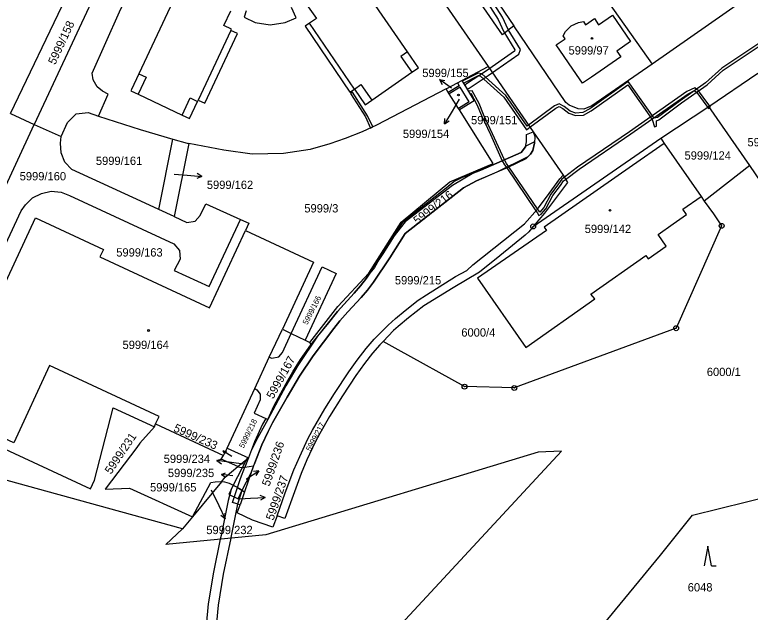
# Model space of a CAD drawing. Extents: x -644096 to -634268, y -1141430 to -1133463.
# Drawn here: x -639627.9 to -639477.5, y -1139193.4 to -1139071.2 of the extents above; entities that cross this region are included whole.
import ezdxf

# ---------------------------------------------------------------- set-up
doc = ezdxf.new("R2010")
doc.units = 0
for name, color, linetype in [('_CIVIL_CONSTRUCTION', 7, 'Continuous'), ('B_Hranice _3D', 7, 'Continuous'), ('M_Svah_Nasyp', 7, 'Continuous'), ('M_Svah_Zarez', 7, 'Continuous'), ('svrsek_osa_sjezdy', 7, 'Continuous'), ('svrsek_osa_terminal_VRT', 7, 'Continuous'), ('svrsek_osa_VRT', 7, 'Continuous'), ('svrsek_popisy_VRT', 7, 'Continuous'), ('terminal_VRT', 7, 'Continuous')]:
    doc.layers.add(name, color=color, linetype=linetype)

msp = doc.modelspace()

# ---------------------------------------------------------------- linework, layer by layer
at = {"layer": '_CIVIL_CONSTRUCTION'}
for centre, radius in [((-639521.89, -1139114.48), 0.5), ((-639521.89, -1139114.48), 0.0303), ((-639483.35, -1139114.35), 0.5), ((-639483.35, -1139114.35), 0.0303), ((-639492.66, -1139135.31), 0.5), ((-639492.66, -1139135.31), 0.0303), ((-639535.93, -1139147.26), 0.5), ((-639535.93, -1139147.26), 0.0303), ((-639525.75, -1139147.53), 0.5), ((-639525.75, -1139147.53), 0.0303)]:
    msp.add_circle(centre, radius, dxfattribs=at)
at = {"layer": 'B_Hranice _3D'}
for points in [[(-639483.02, -1139082.5), (-639473.23, -1139075.94), (-639470, -1139073.58), (-639462.75, -1139068.62), (-639455.95, -1139064.33), (-639453.86, -1139063.43), (-639447.71, -1139058.91), (-639433.31, -1139049.24), (-639423.67, -1139042.4), (-639421.11, -1139040.04), (-639420.34, -1139039), (-639412.81, -1139033.64), (-639382.26, -1139012.52), (-639382.15, -1139012.46), (-639381.38, -1139013.68), (-639380.94, -1139013.41), (-639380.98, -1139012.91), (-639381.47, -1139012.49), (-639381.64, -1139012.24), (-639380.48, -1139011.21), (-639373.8, -1139006.57), (-639370.58, -1139004.22)], [(-639534.38, -1139063.75), (-639529.08, -1139072.14), (-639527.88, -1139074.68), (-639525.61, -1139078.37), (-639525.69, -1139078.62), (-639531.63, -1139082.76), (-639535.53, -1139085.33), (-639535.89, -1139085.56), (-639535.37, -1139086.41), (-639534.99, -1139086.17), (-639531.07, -1139083.58), (-639524.85, -1139079.26), (-639524.51, -1139078.25), (-639527, -1139074.2), (-639528.2, -1139071.66), (-639533.64, -1139063.05)], [(-639473.51, -1139075.54), (-639483.32, -1139082.1), (-639486.62, -1139085.1), (-639491.85, -1139088.78), (-639496.46, -1139092.22), (-639497.13, -1139092.35), (-639502.44, -1139084.83), (-639510.29, -1139090.44), (-639511.75, -1139091.2), (-639513.18, -1139091.3), (-639514.35, -1139090.88), (-639515.54, -1139089.92), (-639516.56, -1139089.39), (-639517.53, -1139089.81), (-639522.83, -1139093.75), (-639523.15, -1139093.99), (-639527.51, -1139087.67), (-639532.42, -1139083.25), (-639533.17, -1139083.11), (-639536.39, -1139084.75), (-639536.13, -1139085.18), (-639533.09, -1139083.63), (-639532.64, -1139083.71), (-639527.89, -1139088.01), (-639523.27, -1139094.69), (-639522.55, -1139094.16), (-639517.27, -1139090.25), (-639516.58, -1139089.95), (-639515.82, -1139090.34), (-639514.59, -1139091.32), (-639513.26, -1139091.8), (-639511.61, -1139091.7), (-639510.03, -1139090.86), (-639502.56, -1139085.53), (-639497.59, -1139092.57), (-639497.11, -1139094.08), (-639496.64, -1139093.94), (-639496.69, -1139092.84), (-639496.22, -1139092.66), (-639491.55, -1139089.18), (-639486.3, -1139085.5), (-639483.02, -1139082.5)], [(-639587, -1139199.93), (-639586.26, -1139191.96), (-639585.2, -1139185.62), (-639583.67, -1139178.28), (-639583.64, -1139178.11), (-639582.28, -1139171.3), (-639582.23, -1139171.04), (-639581.64, -1139169.09), (-639581.4, -1139168.46), (-639582.38, -1139167.91), (-639583.27, -1139167.45), (-639583.63, -1139168.28), (-639583.7, -1139168.55), (-639584.29, -1139170.52), (-639585.72, -1139177.69), (-639585.89, -1139178.49), (-639587.28, -1139185.22), (-639588.36, -1139191.68), (-639589.12, -1139199.83)]]:
    msp.add_lwpolyline(points, dxfattribs=at)
for points in [[(-639559.27, -1139087.29), (-639556.19, -1139092.06), (-639555.16, -1139094.34), (-639554.71, -1139094.13), (-639555.75, -1139091.82), (-639558.85, -1139087.01)], [(-639535.15, -1139086.78), (-639534.86, -1139087.25), (-639534.65, -1139087.23), (-639533.4, -1139089.53), (-639532.48, -1139091.75), (-639530.65, -1139095.7), (-639528.21, -1139101.03), (-639527.76, -1139101.85), (-639527.31, -1139102.51), (-639521.33, -1139111.28), (-639521.11, -1139111.6), (-639520.74, -1139112.26), (-639520.23, -1139112), (-639519.29, -1139110.86), (-639517.86, -1139108.16), (-639516.3, -1139106.09), (-639515.69, -1139105.18), (-639515.26, -1139104.85), (-639512.52, -1139102.77), (-639501.92, -1139095.52), (-639490.18, -1139087.34), (-639488.88, -1139086.7), (-639488.41, -1139087.08), (-639486.38, -1139089.88), (-639486.23, -1139090.1), (-639485.97, -1139089.93), (-639485.82, -1139089.82), (-639485.98, -1139089.6), (-639488.05, -1139086.74), (-639488.8, -1139086.12), (-639490.44, -1139086.9), (-639502.2, -1139095.1), (-639512.82, -1139102.37), (-639515.5, -1139104.42), (-639516.05, -1139104.84), (-639516.7, -1139105.79), (-639518.28, -1139107.9), (-639519.71, -1139110.58), (-639520.54, -1139111.59), (-639520.69, -1139111.34), (-639520.99, -1139110.9), (-639526.85, -1139102.31), (-639527.34, -1139101.59), (-639527.76, -1139100.83), (-639530.19, -1139095.5), (-639532.02, -1139091.55), (-639532.94, -1139089.31), (-639534.37, -1139086.71)], [(-639486.23, -1139090.1), (-639486.07, -1139090.35), (-639485.8, -1139090.17), (-639485.97, -1139089.93)], [(-639485.82, -1139089.82), (-639485.97, -1139089.93), (-639485.8, -1139090.17), (-639485.65, -1139090.07)], [(-639523.41, -1139098.05), (-639523.44, -1139098.18), (-639524.37, -1139099.34), (-639532.61, -1139102.97), (-639534, -1139103.51), (-639538.4, -1139106.11), (-639548.04, -1139113.52), (-639550.32, -1139116.41), (-639552.64, -1139120.06), (-639553.47, -1139121.3), (-639554.36, -1139122.85), (-639555.33, -1139124.07), (-639555.99, -1139125.05), (-639557.18, -1139126.66), (-639558.5, -1139128.15), (-639560.58, -1139130.44), (-639561.88, -1139131.88), (-639563.78, -1139134.17), (-639565.99, -1139136.95), (-639570, -1139142.91), (-639572.45, -1139147.11), (-639576.19, -1139153.95), (-639578.19, -1139157.63), (-639579.49, -1139160.16), (-639580.14, -1139161.82), (-639580.52, -1139162.14), (-639583.32, -1139167.56), (-639584.11, -1139169.33), (-639583.01, -1139169.83), (-639582.19, -1139170.2), (-639581.4, -1139168.46), (-639579.64, -1139165.03), (-639578.84, -1139162.86), (-639577.35, -1139159.14), (-639576.12, -1139156.42), (-639575.19, -1139154.63), (-639572.23, -1139149.4), (-639569.67, -1139145.11), (-639566.89, -1139140.95), (-639562.66, -1139135.37), (-639561.4, -1139133.82), (-639559.77, -1139131.97), (-639557.08, -1139129.02), (-639555.77, -1139127.5), (-639554.57, -1139125.89), (-639551.24, -1139120.9), (-639548.05, -1139115.94), (-639536.16, -1139106.55), (-639533.51, -1139105.17), (-639529.23, -1139103.33), (-639522.89, -1139100.15), (-639522.46, -1139099.71), (-639521.98, -1139098.94), (-639521.63, -1139097.45), (-639521.61, -1139097.15)]]:
    msp.add_lwpolyline(points, close=True, dxfattribs=at)
at = {"layer": 'M_Svah_Nasyp'}
for p, q in [((-639558.46, -1139086.37), (-639567.64, -1139072.91)), ((-639583.74, -1139074.38), (-639590.41, -1139088.62)), ((-639547.58, -1139078.79), (-639548.93, -1139079.72)), ((-639548.93, -1139079.72), (-639546.69, -1139082.95)), ((-639601.07, -1139083.91), (-639602.69, -1139087.42)), ((-639602.54, -1139083.27), (-639601.07, -1139083.91)), ((-639558.46, -1139086.37), (-639557.14, -1139085.47)), ((-639557.14, -1139085.47), (-639554.92, -1139088.67)), ((-639536.81, -1139086), (-639539.06, -1139087.37)), ((-639534.97, -1139088.99), (-639536.81, -1139086)), ((-639593.68, -1139091.7), (-639592.03, -1139088.19)), ((-639592.03, -1139088.19), (-639590.54, -1139088.89)), ((-639534.97, -1139088.99), (-639537.18, -1139090.32)), ((-639573.18, -1139140.25), (-639571.38, -1139136.39)), ((-639575.85, -1139141.26), (-639575.37, -1139141.43)), ((-639575.37, -1139141.43), (-639573.93, -1139141.13)), ((-639573.93, -1139141.13), (-639573.18, -1139140.25))]:
    msp.add_line(p, q, dxfattribs=at)
at = {"layer": 'M_Svah_Zarez'}
for centre in [(-639509.86, -1139076.01), (-639537.18, -1139087.59), (-639506.18, -1139111.18), (-639600.54, -1139135.77)]:
    msp.add_circle(centre, 0.175, dxfattribs=at)
at = {"layer": 'svrsek_osa_sjezdy'}
for p, q in [((-639486.2, -1139179.91), (-639486.95, -1139183.91)), ((-639485.45, -1139183.91), (-639486.2, -1139179.91)), ((-639485.45, -1139183.91), (-639484.45, -1139183.91))]:
    msp.add_line(p, q, dxfattribs=at)
at = {"layer": 'svrsek_osa_terminal_VRT'}
msp.add_arc((-642050.26, -1145189.6), 8802.25, 41.413152, 75.317049, dxfattribs=at)
at = {"layer": 'svrsek_popisy_VRT'}
for p, q in [((-639538.62, -1139086.19), (-639541.05, -1139084.43)), ((-639541.05, -1139084.43), (-639539.94, -1139084.61)), ((-639541.05, -1139084.43), (-639540.53, -1139085.42)), ((-639538.62, -1139086.19), (-639538.61, -1139086.19)), ((-639537, -1139088.42), (-639538.48, -1139090.91)), ((-639538.48, -1139090.91), (-639540.03, -1139093.48)), ((-639540.03, -1139093.48), (-639539.94, -1139092.37)), ((-639540.03, -1139093.48), (-639539.08, -1139092.88)), ((-639595.34, -1139103.77), (-639592.62, -1139104)), ((-639592.62, -1139104), (-639589.63, -1139104.26)), ((-639589.63, -1139104.26), (-639590.58, -1139103.68)), ((-639589.63, -1139104.26), (-639590.67, -1139104.67)), ((-639583.49, -1139161.57), (-639585.37, -1139160.39)), ((-639585.37, -1139160.39), (-639584.55, -1139160.47)), ((-639585.37, -1139160.39), (-639584.94, -1139161.1)), ((-639586.57, -1139162.38), (-639585.51, -1139162.03)), ((-639583.6, -1139162.8), (-639586.57, -1139162.38)), ((-639586.57, -1139162.38), (-639585.65, -1139163.02)), ((-639581.11, -1139163.13), (-639583.6, -1139162.8)), ((-639585.63, -1139165.21), (-639584.81, -1139164.91)), ((-639583.31, -1139165.49), (-639585.63, -1139165.21)), ((-639585.63, -1139165.21), (-639584.91, -1139165.69)), ((-639580.55, -1139166.09), (-639578.01, -1139164.5)), ((-639578.01, -1139164.5), (-639579.12, -1139164.61)), ((-639578.01, -1139164.5), (-639578.59, -1139165.46)), ((-639580.58, -1139166.11), (-639580.55, -1139166.09)), ((-639587.76, -1139168.34), (-639586.2, -1139171.59)), ((-639581.89, -1139170.21), (-639579.69, -1139170.1)), ((-639579.69, -1139170.1), (-639576.69, -1139169.94)), ((-639576.69, -1139169.94), (-639577.72, -1139169.5)), ((-639576.69, -1139169.94), (-639577.67, -1139170.5)), ((-639586.2, -1139171.59), (-639584.88, -1139174.29)), ((-639584.88, -1139174.29), (-639584.87, -1139173.17)), ((-639584.88, -1139174.29), (-639585.77, -1139173.61))]:
    msp.add_line(p, q, dxfattribs=at)
at = {"layer": 'terminal_VRT'}
for p, q in [((-639628.79, -1139091.38), (-639611.48, -1139055.18)), ((-639606.97, -1139057.27), (-639623.91, -1139093.59)), ((-639533.75, -1139061.72), (-639525.84, -1139073.47)), ((-639536.47, -1139084.61), (-639531.07, -1139081.78)), ((-639531.07, -1139081.78), (-639521.9, -1139095.11)), ((-639485.97, -1139089.93), (-639475.98, -1139083.1)), ((-639539.72, -1139086.31), (-639537.36, -1139085.07)), ((-639537.36, -1139085.07), (-639536.47, -1139084.61)), ((-639539.25, -1139087.06), (-639539.72, -1139086.31)), ((-639495.82, -1139096.44), (-639485.97, -1139089.93)), ((-639477.57, -1139102.01), (-639485.97, -1139089.93)), ((-639628.79, -1139091.38), (-639623.91, -1139093.59)), ((-639649.17, -1139147.96), (-639623.91, -1139093.59)), ((-639623.91, -1139093.59), (-639618.45, -1139096.07)), ((-639521.9, -1139095.11), (-639515.73, -1139104)), ((-639521.89, -1139114.48), (-639495.82, -1139096.44)), ((-639495.82, -1139096.44), (-639495.08, -1139097.51)), ((-639598.48, -1139111), (-639595.57, -1139096.62)), ((-639592.34, -1139097.53), (-639595.33, -1139112.46)), ((-639495.08, -1139097.51), (-639487.54, -1139108.38)), ((-639477.57, -1139102.01), (-639486.91, -1139109.29)), ((-639487.54, -1139108.38), (-639486.91, -1139109.29)), ((-639595.33, -1139112.46), (-639598.48, -1139111)), ((-639573.18, -1139135.53), (-639571.38, -1139136.39)), ((-639571.38, -1139136.39), (-639568.5, -1139137.76)), ((-639568.5, -1139137.76), (-639567.57, -1139138.2)), ((-639567.57, -1139138.2), (-639567.39, -1139138.71)), ((-639584.49, -1139159.83), (-639578.81, -1139147.61)), ((-639599.36, -1139155.46), (-639599.11, -1139154.88)), ((-639599.11, -1139154.88), (-639585.19, -1139161.32)), ((-639593.59, -1139176.32), (-639660.58, -1139157.87)), ((-639585.19, -1139161.32), (-639584.49, -1139159.83)), ((-639584.49, -1139159.83), (-639580.14, -1139161.82)), ((-639582.3, -1139163.62), (-639580.14, -1139161.82)), ((-639580.14, -1139161.82), (-639580.87, -1139163.74)), ((-639580.87, -1139163.74), (-639579.06, -1139163.46)), ((-639585.65, -1139166.71), (-639591.57, -1139173.87)), ((-639582.38, -1139167.91), (-639580.91, -1139168.75)), ((-639580.91, -1139168.75), (-639581.79, -1139171.45)), ((-639591.57, -1139173.87), (-639593.59, -1139176.32))]:
    msp.add_line(p, q, dxfattribs=at)
for points in [[(-639525.84, -1139073.47), (-639527.05, -1139074.38), (-639528.17, -1139075.25), (-639558.54, -1139031.23), (-639561.34, -1139028.29), (-639564.54, -1139026.04), (-639568.19, -1139024.2), (-639570.08, -1139023.56), (-639572.05, -1139022.77), (-639574.19, -1139021.25), (-639576.12, -1139019.06), (-639592.26, -1138994.46)], [(-639610.81, -1139091.89), (-639608.81, -1139087.45), (-639609.98, -1139086.8), (-639611.04, -1139085.89), (-639611.87, -1139084.49), (-639612.09, -1139083.09), (-639606.47, -1139070.54), (-639594.26, -1139044.48), (-639591.01, -1139038.26), (-639589.12, -1139035.61), (-639586.59, -1139032.8), (-639583.43, -1139030.8), (-639580.33, -1139029.52), (-639577.84, -1139029.04), (-639574.64, -1139029.07), (-639571.45, -1139029.67), (-639567.61, -1139031.61), (-639564.42, -1139033.98), (-639563.01, -1139035.56), (-639531.07, -1139081.78)], [(-639485.55, -1139049.46), (-639478.15, -1139060.27), (-639477.05, -1139062.37), (-639476.47, -1139064.43), (-639476.81, -1139066.27), (-639478.12, -1139067.66), (-639497.59, -1139081.26)], [(-639568.93, -1139068.03), (-639566.18, -1139071.92), (-639567.64, -1139072.91), (-639568.55, -1139073.53), (-639559.37, -1139086.99), (-639558.46, -1139086.37), (-639556.22, -1139089.58), (-639554.92, -1139088.67), (-639546.69, -1139082.95), (-639545.35, -1139082.02), (-639547.58, -1139078.79), (-639556.76, -1139065.45)], [(-639508.7, -1139065.26), (-639508.83, -1139065.29), (-639497.59, -1139081.26)], [(-639595.6, -1139068.49), (-639602.54, -1139083.27), (-639604.05, -1139086.44), (-639604.18, -1139086.72), (-639602.69, -1139087.42), (-639593.68, -1139091.7), (-639592.19, -1139092.4), (-639590.54, -1139088.89), (-639590.41, -1139088.62), (-639589.04, -1139089.26), (-639582.36, -1139075.03), (-639583.74, -1139074.38), (-639583.61, -1139074.11), (-639585.18, -1139073.37), (-639583.75, -1139070.34)], [(-639580.61, -1139070.39), (-639581.02, -1139071.67), (-639578.73, -1139072.76), (-639575.71, -1139073.2), (-639572.63, -1139072.76), (-639570.37, -1139071.8), (-639571.3, -1139069.71)], [(-639515.26, -1139074.58), (-639514.09, -1139073.46), (-639512.64, -1139072.78), (-639511.63, -1139072.58), (-639511.2, -1139073.26), (-639509.33, -1139071.95), (-639508.5, -1139073.2), (-639505.7, -1139071.28), (-639502.01, -1139076.65), (-639504.76, -1139078.59), (-639503.97, -1139079.8), (-639509.98, -1139083.95), (-639511.78, -1139085.2), (-639513.03, -1139083.4), (-639517.17, -1139077.35), (-639515.33, -1139076.07), (-639515.77, -1139075.47), (-639515.26, -1139074.58)], [(-639497.59, -1139081.26), (-639509.93, -1139089.78), (-639511.55, -1139090.46), (-639512.7, -1139090.41), (-639514.56, -1139089.7), (-639515.2, -1139089.1), (-639525.84, -1139073.47)], [(-639537.36, -1139085.07), (-639537, -1139085.69), (-639539.25, -1139087.06)], [(-639536.47, -1139084.61), (-639533.94, -1139088.77), (-639536.98, -1139090.64)], [(-639539.72, -1139086.31), (-639553.94, -1139093.77), (-639556.88, -1139095.14), (-639560.37, -1139096.52), (-639563.45, -1139097.61), (-639567.49, -1139098.74), (-639572.93, -1139099.54), (-639579.37, -1139099.66), (-639585.18, -1139098.9), (-639592.34, -1139097.53)], [(-639536.98, -1139090.64), (-639537.18, -1139090.32), (-639539.06, -1139087.37), (-639539.25, -1139087.06)], [(-639618.45, -1139096.07), (-639617.15, -1139093.24), (-639615.35, -1139091.45), (-639612.89, -1139091.16), (-639610.81, -1139091.89)], [(-639610.81, -1139091.89), (-639602.25, -1139094.67), (-639595.57, -1139096.62)], [(-639567.57, -1139138.2), (-639561.82, -1139130.86), (-639555.47, -1139124.05), (-639548.9, -1139113.59), (-639538.97, -1139105.32), (-639530.06, -1139101.57), (-639536.98, -1139090.64)], [(-639598.48, -1139111), (-639601.27, -1139109.73), (-639614.62, -1139103.58), (-639616.26, -1139102.8), (-639617.68, -1139101.35), (-639618.43, -1139099.45), (-639618.59, -1139097.44), (-639618.45, -1139096.07)], [(-639521.9, -1139095.11), (-639521.56, -1139096.06), (-639521.63, -1139097.45), (-639521.98, -1139098.94), (-639522.46, -1139099.71), (-639523.41, -1139100.68), (-639527.05, -1139102.4), (-639533.51, -1139105.17), (-639536.16, -1139106.55), (-639548.05, -1139115.94), (-639551.24, -1139120.9), (-639554.57, -1139125.89), (-639555.77, -1139127.5), (-639557.08, -1139129.02), (-639559.77, -1139131.97), (-639561.4, -1139133.82), (-639562.66, -1139135.37), (-639566.89, -1139140.95), (-639569.67, -1139145.11), (-639572.23, -1139149.4), (-639575.19, -1139154.63), (-639576.12, -1139156.42), (-639577.35, -1139159.14), (-639578.84, -1139162.86), (-639579.06, -1139163.46)], [(-639567.39, -1139138.71), (-639563.78, -1139134.17), (-639561.88, -1139131.88), (-639558.5, -1139128.15), (-639557.18, -1139126.66), (-639555.99, -1139125.05), (-639552.64, -1139120.06), (-639548.88, -1139114.15), (-639548.35, -1139113.4), (-639539.72, -1139106.55), (-639538.15, -1139105.29), (-639536.34, -1139104.41), (-639532.61, -1139102.97), (-639524.37, -1139099.34), (-639523.44, -1139098.18), (-639523.24, -1139097.2), (-639523.29, -1139095.69), (-639521.9, -1139095.11)], [(-639595.57, -1139096.62), (-639592.65, -1139097.47), (-639592.34, -1139097.53)], [(-639495.08, -1139097.51), (-639501.56, -1139102.02), (-639519.64, -1139114.62), (-639519.18, -1139115.28), (-639533.28, -1139125.09), (-639523.4, -1139139.28), (-639509.28, -1139129.31), (-639510.08, -1139128.33), (-639498.86, -1139120.44), (-639498.4, -1139121.11), (-639494.67, -1139118.53), (-639496.34, -1139116.1), (-639493.25, -1139113.95), (-639490.52, -1139112.06), (-639491.29, -1139110.95), (-639487.54, -1139108.38)], [(-639461.88, -1139103.77), (-639471.78, -1139110.54), (-639477.57, -1139102.01)], [(-639574.26, -1139173.71), (-639572.58, -1139169), (-639570.83, -1139164.31), (-639569.64, -1139161.56), (-639567.96, -1139157.92), (-639567.04, -1139156.14), (-639564.49, -1139151.82), (-639562.52, -1139148.64), (-639559.61, -1139144.25), (-639557.86, -1139141.81), (-639556.03, -1139139.43), (-639554.39, -1139137.52), (-639551.58, -1139134.65), (-639550.08, -1139133.33), (-639548.05, -1139131.68), (-639545.4, -1139129.58), (-639543.72, -1139128.45), (-639537.78, -1139124.72), (-639535.45, -1139123.47), (-639534.2, -1139122.33), (-639523.67, -1139113.93), (-639521.02, -1139110.94), (-639518.63, -1139107.71), (-639516.44, -1139104.74), (-639515.73, -1139104)], [(-639515.73, -1139104), (-639514.89, -1139105.51), (-639519.56, -1139111.78), (-639521.89, -1139114.48)], [(-639649.54, -1139148.77), (-639645.04, -1139150.88), (-639626.59, -1139111.32), (-639625.71, -1139110.07), (-639624.28, -1139108.65), (-639622.47, -1139107.72), (-639620.49, -1139107.29), (-639618.44, -1139107.49), (-639616.73, -1139108.18), (-639595.41, -1139118.05), (-639594.19, -1139119.41), (-639594.11, -1139121.2), (-639595.32, -1139123.48), (-639588.17, -1139126.8), (-639581.76, -1139113.09)], [(-639595.33, -1139112.46), (-639592.71, -1139113.65), (-639591.02, -1139113.4), (-639590, -1139112.26), (-639588.82, -1139109.83), (-639581.76, -1139113.09)], [(-639486.91, -1139109.29), (-639485.03, -1139111.88), (-639483.35, -1139114.35), (-639492.66, -1139135.31), (-639525.75, -1139147.53), (-639535.93, -1139147.26), (-639549.48, -1139139.75), (-639552.59, -1139138.02)], [(-639599.11, -1139154.88), (-639598.38, -1139153.35), (-639620.78, -1139142.93), (-639628.12, -1139158.74), (-639642.08, -1139152.26), (-639623.68, -1139112.75), (-639609.76, -1139119.18), (-639610.49, -1139120.7), (-639588.07, -1139131.13), (-639580.73, -1139115.32)], [(-639581.76, -1139113.09), (-639580.04, -1139113.81), (-639580.73, -1139115.32)], [(-639521.89, -1139114.48), (-639522.81, -1139115.58), (-639523.52, -1139116.29), (-639528.73, -1139120.5), (-639532.89, -1139123.86), (-639538.28, -1139127.02), (-639544.23, -1139130.74), (-639547.38, -1139133.21), (-639549.49, -1139134.97), (-639550.43, -1139135.8), (-639552.59, -1139138.02)], [(-639580.73, -1139115.32), (-639566.8, -1139121.82), (-639573.18, -1139135.53)], [(-639571.38, -1139136.39), (-639565.05, -1139122.77), (-639562.17, -1139124.14), (-639568.5, -1139137.76)], [(-639578.81, -1139147.61), (-639575.85, -1139141.26), (-639573.18, -1139135.53)], [(-639552.59, -1139138.02), (-639553.23, -1139138.67), (-639554.73, -1139140.43), (-639556.36, -1139142.55), (-639558.13, -1139144.98), (-639560.91, -1139149.14), (-639563.53, -1139153.39), (-639565.55, -1139156.84), (-639566.47, -1139158.63), (-639568.16, -1139162.26), (-639569.34, -1139165.02), (-639570.73, -1139168.76), (-639572.7, -1139174.24), (-639574.26, -1139173.71)], [(-639576.56, -1139153.78), (-639576.19, -1139153.95), (-639574.91, -1139151.27), (-639573.53, -1139148.61), (-639572.07, -1139145.99), (-639571.06, -1139144.26), (-639569.45, -1139141.73), (-639567.39, -1139138.71)], [(-639578.81, -1139147.61), (-639578.38, -1139147.88), (-639577.73, -1139148.83), (-639577.7, -1139149.95), (-639578.96, -1139152.68), (-639576.56, -1139153.78)], [(-639649.54, -1139148.77), (-639650.46, -1139150.52), (-639612.44, -1139168.18), (-639611.6, -1139166.36), (-639607.77, -1139151.57), (-639599.36, -1139155.46)], [(-639576.56, -1139153.78), (-639577.26, -1139154.92), (-639578.88, -1139158.57), (-639580.14, -1139161.82)], [(-639599.36, -1139155.46), (-639602.31, -1139158.82), (-639602.92, -1139159.7), (-639609.44, -1139168.26), (-639604.46, -1139168.06), (-639591.57, -1139173.87)], [(-639562.68, -1139210.75), (-639516.12, -1139160.44), (-639520.89, -1139160.68), (-639576.56, -1139177.59), (-639596.99, -1139179.56), (-639593.59, -1139176.32)], [(-639582.3, -1139163.62), (-639585.68, -1139162.07), (-639585.19, -1139161.32)], [(-639519.7, -1139213.27), (-639522.16, -1139213.73), (-639495.88, -1139181.72), (-639489.29, -1139173.57), (-639445.11, -1139162.66)], [(-639585.65, -1139166.71), (-639584.89, -1139165.79), (-639582.3, -1139163.62)], [(-639582.38, -1139167.91), (-639581.77, -1139166.07), (-639580.87, -1139163.74)], [(-639582.3, -1139163.62), (-639582.17, -1139163.69), (-639581.86, -1139163.75), (-639581.39, -1139163.78), (-639580.87, -1139163.74)], [(-639579.06, -1139163.46), (-639580.21, -1139166.6), (-639580.91, -1139168.75)], [(-639591.57, -1139173.87), (-639587.84, -1139166.84), (-639586.91, -1139166.73), (-639585.91, -1139166.69), (-639585.65, -1139166.71)], [(-639582.38, -1139167.91), (-639583.98, -1139167.09), (-639584.93, -1139166.8), (-639585.65, -1139166.71)], [(-639581.79, -1139171.45), (-639583.38, -1139170.97), (-639582.38, -1139167.91)], [(-639574.26, -1139173.71), (-639575.13, -1139176.02), (-639579.26, -1139174.6), (-639582.41, -1139173.09), (-639581.79, -1139171.45)]]:
    msp.add_lwpolyline(points, dxfattribs=at)

# ---------------------------------------------------------------- texts
at = {"layer": 'svrsek_osa_VRT'}
for s, height, rotation, p in [('5999/158', 1.7, 65, (-639619.65, -1139081.52)), ('5999/216', 1.7, 38, (-639545.57, -1139114.18)), ('5999/166', 1.14, 63, (-639568.08, -1139134.69)), ('5999/167', 1.7, 61, (-639575.07, -1139149.91)), ('5999/233', 1.7, 336, (-639595.58, -1139156.33)), ('5999/218', 1.14, 64, (-639581.09, -1139159.94)), ('5999/217', 1.14, 62, (-639567.45, -1139160.59)), ('5999/231', 1.7, 56, (-639608.23, -1139165.3)), ('5999/236', 1.7, 71, (-639575.83, -1139167.77)), ('5999/237', 1.7, 71, (-639575.02, -1139174.74))]:
    msp.add_text(s, height=height, rotation=rotation, dxfattribs=at).set_placement(p)
for s, p in [('5999/97', (-639514.66, -1139079.31)), ('5999/155', (-639544.57, -1139083.92)), ('5999/151', (-639534.6, -1139093.58)), ('5999/154', (-639548.54, -1139096.38)), ('5999/153', (-639478.07, -1139098.09)), ('5999/124', (-639490.94, -1139100.81)), ('5999/161', (-639611.32, -1139101.9)), ('5999/160', (-639626.9, -1139105.05)), ('5999/162', (-639588.63, -1139106.81)), ('5999/3', (-639568.69, -1139111.62)), ('5999/142', (-639511.35, -1139115.83)), ('5999/163', (-639607.15, -1139120.64)), ('5999/215', (-639550.18, -1139126.34)), ('6000/4', (-639536.59, -1139137.02)), ('5999/164', (-639605.87, -1139139.55)), ('6000/1', (-639486.38, -1139145.09)), ('5999/234', (-639597.45, -1139162.87)), ('5999/235', (-639596.6, -1139165.76)), ('5999/165', (-639600.24, -1139168.7)), ('5999/232', (-639588.74, -1139177.43)), ('6048', (-639490.28, -1139189.16))]:
    msp.add_text(s, height=1.7, dxfattribs=at).set_placement(p)

doc.saveas('drawing.dxf')
